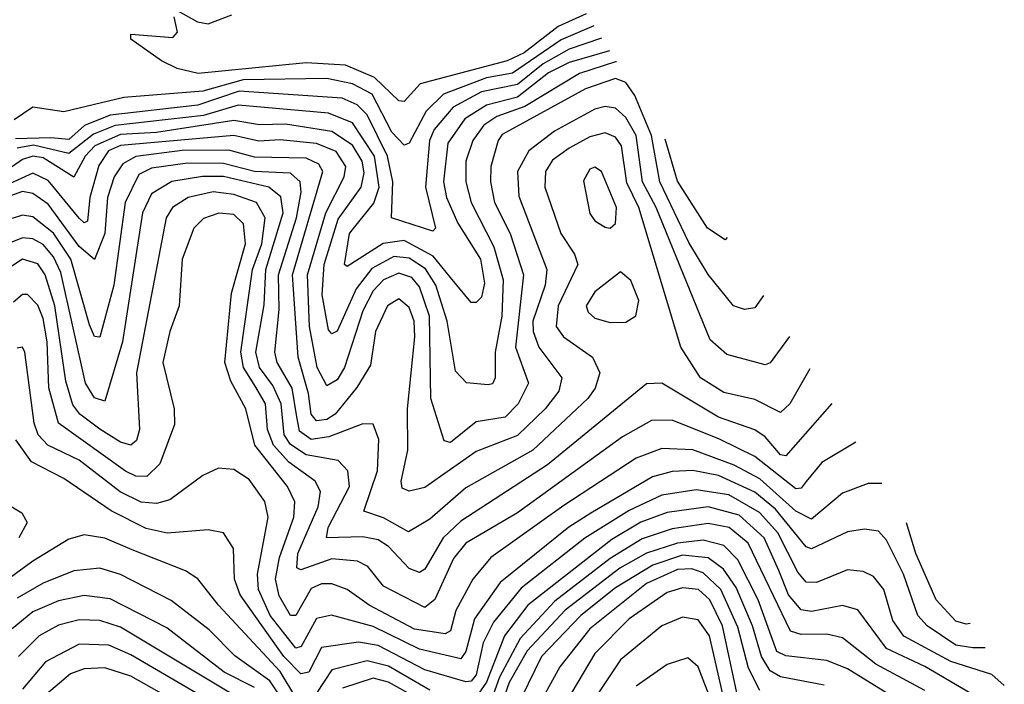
# Model space of a CAD drawing. Extents: x 1308313 to 1441400, y 959662 to 1036319.
# Tile 594 of 656: x 1421880 to 1423789, y 982301 to 983589. Entities that reach past the tile are written whole.
import ezdxf

# ---------------------------------------------------------------- set-up
doc = ezdxf.new("R2010")
doc.units = 0

msp = doc.modelspace()

# ---------------------------------------------------------------- linework, layer by layer
at = {"layer": '0CON10XD'}
for points in [[(1422978.4, 983600.6), (1422923.7, 983576.3), (1422858.1, 983525), (1422825, 983509.4), (1422656.3, 983465), (1422625, 983430.9), (1422615, 983431.9), (1422567.5, 983477.5), (1422511.3, 983501.3), (1422435, 983505.8), (1422226, 983485), (1422185, 983494.4), (1422155, 983509.7), (1422095, 983551.4), (1422095, 983561.2), (1422176.7, 983555), (1422185.5, 983565), (1422179.1, 983595)], [(1422185, 983606.9), (1422224.8, 983584.8), (1422245, 983581.1), (1422291.1, 983598.9)], [(1422993, 983577.6), (1422929.9, 983550.1), (1422835, 983485.8), (1422785, 983476.5), (1422701.4, 983445), (1422668.2, 983411.8), (1422635, 983350.2), (1422625, 983346.1), (1422601.5, 983371.5), (1422563, 983445), (1422525, 983464.8), (1422475, 983475.6), (1422312.8, 983472.8), (1422235, 983450.9), (1422081.5, 983438.5), (1421965, 983410.8), (1421905, 983420), (1421868.8, 983395)], [(1423008, 983553.7), (1422945, 983532.4), (1422895, 983504), (1422845, 983463.8), (1422775, 983449.4), (1422720.3, 983419.7), (1422683.6, 983376.4), (1422674.5, 983355), (1422666.9, 983265), (1422686.3, 983185), (1422680.6, 983179.4), (1422600.8, 983205), (1422603.3, 983275), (1422592.9, 983325), (1422553.4, 983405), (1422534.4, 983424.4), (1422505, 983437.4), (1422305, 983451), (1422225, 983423.5), (1422055, 983404), (1422005.6, 983384.4), (1421975, 983356.9), (1421939.9, 983360.1), (1421871.8, 983358.2)], [(1423023.4, 983529.2), (1422945, 983506.4), (1422905, 983486), (1422845, 983438.9), (1422785, 983423.6), (1422743.1, 983396.9), (1422710, 983350), (1422701.3, 983275), (1422707.5, 983245), (1422729.4, 983195), (1422773.4, 983125), (1422781.1, 983078.9), (1422775, 983051.5), (1422765, 983041.1), (1422755, 983041.3), (1422715, 983090), (1422681.2, 983131.2), (1422625, 983161.4), (1422584.4, 983155.6), (1422515, 983110.8), (1422509.6, 983115), (1422519.4, 983175), (1422566.4, 983233.6), (1422576.6, 983265), (1422567.4, 983325), (1422525, 983389.7), (1422478.4, 983408.4), (1422303.5, 983423.5), (1422236.2, 983403.8), (1422065, 983384.5), (1422022.8, 983367.2), (1421975, 983329.9), (1421906.2, 983346.2), (1421875, 983340.1)], [(1423037.1, 983507.5), (1423035, 983507.7), (1422965.2, 983484.8), (1422859.1, 983420.9), (1422805, 983401.6), (1422780, 983385), (1422758.1, 983355), (1422744.9, 983315), (1422744.9, 983275), (1422755.3, 983235), (1422799.3, 983149.3), (1422817.5, 983085), (1422814.5, 983015), (1422801.5, 982945), (1422801.9, 982895), (1422796.2, 982883.9), (1422788.1, 982881.9), (1422745.8, 982885.8), (1422725, 982907.9), (1422708.6, 983005), (1422686.4, 983075), (1422666.7, 983106.7), (1422635, 983127.4), (1422605, 983130.2), (1422562.5, 983107.4), (1422532.1, 983067.9), (1422495, 982985.8), (1422485, 982980.4), (1422478.4, 982988.4), (1422466.4, 983056.4), (1422470.4, 983115), (1422497.5, 983202.5), (1422541.8, 983265), (1422547.8, 983292.2), (1422543.7, 983315), (1422525, 983346.4), (1422485, 983372.4), (1422395, 983386.9), (1422345, 983385.8), (1422295, 983393.8), (1422145, 983370.4), (1422075, 983367), (1422025.7, 983345), (1422006.5, 983325), (1421985, 983284.1), (1421925, 983321.6), (1421905, 983324.9), (1421885, 983318.3), (1421812, 983268)], [(1423322.3, 983054.6), (1423305, 983030.9), (1423285, 983027.9), (1423263.8, 983035), (1423215, 983095.7), (1423177.3, 983157.3), (1423121.2, 983275), (1423109.4, 983339.4), (1423104.9, 983365), (1423072.5, 983442.5), (1423055, 983467.3), (1423035, 983475.5), (1422977.1, 983455), (1422815, 983366.5), (1422807.6, 983355), (1422793.2, 983305), (1422792.6, 983275), (1422800.7, 983235), (1422830.7, 983175), (1422856.7, 983095), (1422841.3, 982955), (1422866.4, 982885), (1422846.5, 982845), (1422820.9, 982819.1), (1422765, 982809.7), (1422715, 982770.2), (1422703.1, 982773.1), (1422676.7, 982855), (1422674.6, 983014.6), (1422655, 983071.5), (1422640, 983090), (1422615, 983097.9), (1422585, 983085.3), (1422565, 983063.6), (1422545.2, 983024.8), (1422509.3, 982915), (1422495, 982891.4), (1422475, 982880), (1422456.8, 982915), (1422441.7, 982995), (1422437.6, 983095), (1422473.2, 983215), (1422509.1, 983285), (1422512.1, 983305), (1422493.7, 983333.7), (1422455, 983349.3), (1422385, 983356.7), (1422343.7, 983353.7), (1422295, 983364.9), (1422075, 983345.7), (1422052.2, 983335), (1422033.3, 983306.7), (1422015.5, 983245), (1422011.2, 983198.8), (1422005, 983195.3), (1421995, 983204.5), (1421935, 983277.8), (1421905, 983292), (1421838.3, 983261.7)], [(1423372.2, 982975.3), (1423335, 982924.2), (1423325, 982920.7), (1423250.6, 982940.6), (1423218.8, 982968.8), (1423113.7, 983225), (1423087.4, 983275), (1423074.9, 983364.9), (1423055, 983400), (1423035, 983417.5), (1423015, 983420.8), (1422995, 983415.9), (1422916.5, 983373.5), (1422866.8, 983335), (1422845.1, 983295), (1422847.4, 983247.4), (1422901.6, 983105), (1422898.4, 983075), (1422874.9, 983005), (1422875.1, 982984.9), (1422886.5, 982955), (1422930.7, 982895), (1422925, 982869.7), (1422898.7, 982835), (1422845, 982783.5), (1422765, 982752.4), (1422665, 982683), (1422635, 982675.8), (1422621.6, 982681.6), (1422619.7, 982695), (1422632.1, 982755), (1422631.8, 982835), (1422646, 982975), (1422644.7, 983005), (1422635, 983031.6), (1422615, 983048.3), (1422593.1, 983035), (1422569.8, 982985), (1422560.1, 982919.9), (1422533.2, 982876.8), (1422491.4, 982825), (1422475, 982814.6), (1422455, 982811.7), (1422444.8, 982824.8), (1422439.7, 982865), (1422419.4, 982935), (1422408.4, 983095), (1422467.4, 983295), (1422459.5, 983309.5), (1422435, 983321.2), (1422335, 983323), (1422285, 983336.1), (1422195, 983335.7), (1422105, 983324), (1422079.9, 983310.1), (1422062.7, 983285), (1422050.3, 983245), (1422045.1, 983174.9), (1422025, 983124.6), (1421995, 983150), (1421935, 983232), (1421905, 983252.6), (1421885, 983256.6), (1421855, 983245.5)], [(1423411.7, 982912.7), (1423373, 982845), (1423355, 982828.1), (1423305, 982853.2), (1423245, 982866.8), (1423199.8, 982895), (1423161.4, 982955), (1423080.3, 983225), (1423057.1, 983272.9), (1423046.5, 983345), (1423035, 983361.3), (1423015, 983369.9), (1422985, 983362.1), (1422945, 983340.6), (1422913.1, 983316.9), (1422899, 983295), (1422898.3, 983265), (1422929.2, 983175), (1422955.6, 983135), (1422961.7, 983115), (1422923.6, 983035), (1422919.9, 982995), (1422934.3, 982975), (1422990.5, 982935), (1423004.8, 982905), (1422995.9, 982875), (1422981.2, 982855), (1422875, 982755.1), (1422745, 982681.8), (1422675, 982621.7), (1422633.4, 982596.6), (1422585, 982624), (1422546.9, 982636.9), (1422573.5, 982715), (1422575.8, 982775.8), (1422565.2, 982805.2), (1422545, 982806.1), (1422479, 982781), (1422445, 982775.8), (1422422.1, 982792.1), (1422416.3, 982823.7), (1422408, 982875), (1422378.8, 982925), (1422374.5, 982945), (1422382.6, 983027.4), (1422381.8, 983095), (1422416.2, 983205), (1422425.3, 983255), (1422423.6, 983275), (1422405, 983291.6), (1422335, 983294.9), (1422275, 983310.8), (1422205, 983311.2), (1422135, 983301.5), (1422110.8, 983289.2), (1422084.3, 983235), (1422062.3, 983075), (1422035, 982973.8), (1422025, 982975.4), (1422015, 982998.2), (1421978.6, 983125), (1421945, 983175.8), (1421905, 983207.4), (1421885, 983210.3), (1421865, 983203.8)], [(1423251.6, 983166.9), (1423247.4, 983162.6), (1423213.5, 983185), (1423155, 983276.2), (1423131.5, 983357.6)], [(1423025, 983185.4), (1423035, 983194.3), (1423037.1, 983225), (1423008.1, 983295), (1422995, 983303.2), (1422985, 983299.6), (1422973.1, 983276.9), (1422985, 983213.5), (1422995, 983199.3), (1423015, 983187.3), (1423025, 983185.4)], [(1423454.2, 982845.3), (1423365, 982744), (1423355, 982746), (1423325, 982780.8), (1423305, 982794.5), (1423235, 982819.1), (1423125, 982884.8), (1423095, 982883.5), (1422903.3, 982726.7), (1422735, 982617.8), (1422700.7, 982585), (1422665, 982524.8), (1422655, 982517.9), (1422635, 982525.5), (1422595, 982568.5), (1422575, 982581.6), (1422545, 982587), (1422474.9, 982584.9), (1422477.6, 982605), (1422519.3, 982685), (1422515.8, 982715), (1422497.1, 982735), (1422435, 982746.2), (1422405, 982766.2), (1422392.5, 982785), (1422386.8, 982845), (1422370.6, 982880.6), (1422344.9, 982915), (1422337.9, 982945), (1422353.6, 983036.4), (1422357.1, 983105), (1422390.3, 983215), (1422386.1, 983246.1), (1422362.7, 983265), (1422275, 983285.1), (1422234.4, 983285.6), (1422174.5, 983275.5), (1422135, 983251.6), (1422117.9, 983215), (1422079.1, 982965), (1422045, 982850), (1422025, 982856.4), (1422007.4, 982885), (1421959.2, 983099.2), (1421945, 983129.5), (1421925, 983153.9), (1421905, 983164.7), (1421885, 983166.6), (1421848.5, 983151.5)], [(1423501.2, 982770.6), (1423435, 982731.5), (1423405, 982694.2), (1423395, 982681.6), (1423385, 982680.4), (1423305, 982742.7), (1423236.6, 982776.6), (1423145, 982813.2), (1423105, 982812.5), (1423048.9, 982781.1), (1422845, 982633.7), (1422745, 982575.1), (1422721, 982545), (1422685, 982465.7), (1422665, 982449.9), (1422585, 982491.5), (1422555, 982529.6), (1422535, 982540), (1422485, 982544.7), (1422425, 982523.3), (1422417.1, 982527.1), (1422418.9, 982555), (1422458.3, 982645), (1422462.9, 982675), (1422452.7, 982695), (1422401.9, 982731.9), (1422371.9, 982765), (1422360.1, 982795), (1422356.1, 982845), (1422337.3, 982877.3), (1422313.5, 982915), (1422308.5, 982945), (1422331.2, 983105), (1422349.1, 983155), (1422356, 983205), (1422339, 983235), (1422295, 983250.5), (1422255, 983255.4), (1422206.6, 983245), (1422175.9, 983225), (1422163.6, 983205), (1422106.5, 982905), (1422111.9, 982795), (1422106.3, 982773.7), (1422095.4, 982764.6), (1422075, 982770.5), (1422035, 982795.8), (1421996.3, 982825), (1421982.7, 982842.7), (1421969.1, 982889.1), (1421947.9, 983035), (1421929.3, 983095), (1421915, 983116.2), (1421885, 983124.9), (1421855, 983105.1)], [(1423551.5, 982690.7), (1423525, 982690.7), (1423475, 982671.6), (1423415, 982621.6), (1423385, 982636.8), (1423315, 982699.3), (1423265, 982726.3), (1423185, 982755.7), (1423125, 982758.6), (1423075, 982739.7), (1422935, 982647.7), (1422793, 982547), (1422758.5, 982505), (1422725.4, 982444.6), (1422715.1, 982404.9), (1422705, 982399), (1422645, 982408.4), (1422557.1, 982455), (1422515, 982485.2), (1422485, 982496), (1422465, 982496.2), (1422445, 982486.8), (1422415, 982434.8), (1422405, 982434.8), (1422382.9, 982472.9), (1422375.6, 982505), (1422383.2, 982546.8), (1422411.1, 982625), (1422413.3, 982655), (1422399.3, 982685), (1422335.5, 982765), (1422318.5, 982835), (1422289.1, 982889.1), (1422277.7, 982925), (1422290.7, 983059.3), (1422317.5, 983155), (1422313.8, 983193.8), (1422295, 983211.7), (1422265.6, 983214.4), (1422236.3, 983203.7), (1422217.5, 983185), (1422194.7, 983125.3), (1422189.2, 983035), (1422170.7, 982985), (1422157, 982925), (1422179.5, 982835), (1422180, 982805), (1422151.3, 982728.7), (1422126, 982704), (1422105, 982704.7), (1422085, 982714.4), (1421955, 982807.2), (1421936, 982876), (1421932.8, 982965), (1421925, 983010), (1421915, 983036.1), (1421895, 983056.6), (1421885, 983056.5), (1421867.8, 983042.2)], [(1423025, 983002.8), (1423055, 983003.1), (1423074.3, 983015.7), (1423080, 983045), (1423065, 983083.6), (1423045, 983100.6), (1422995, 983061.9), (1422978.1, 983035), (1422982.2, 983022.2), (1422995, 983011), (1423025, 983002.8)], [(1423752, 982372.3), (1423728.2, 982371.8), (1423695, 982377.3), (1423639.2, 982415), (1423621.4, 982435), (1423593.5, 982515), (1423560.8, 982580.8), (1423545, 982597.9), (1423518, 982602), (1423485, 982596.8), (1423415, 982563.6), (1423405, 982567.8), (1423345, 982640.8), (1423305, 982673.7), (1423235, 982705.9), (1423185, 982715.7), (1423145, 982713.9), (1423106.6, 982703.4), (1422987.3, 982632.7), (1422944.3, 982605.7), (1422811.6, 982498.4), (1422761.6, 982428.4), (1422744.7, 982365), (1422735, 982351), (1422655, 982369.6), (1422565, 982413.3), (1422484.5, 982435.5), (1422455, 982428.8), (1422425.2, 982374.8), (1422415, 982371.7), (1422365.4, 982435), (1422343.1, 982485), (1422340.7, 982515), (1422361.7, 982625), (1422355, 982655.4), (1422325, 982698.1), (1422295, 982717.6), (1422265, 982720.4), (1422235, 982706), (1422171, 982659), (1422145, 982652), (1422115, 982654.4), (1422074.5, 982674.5), (1421995, 982735.4), (1421934.5, 982764.5), (1421915.7, 982785), (1421907.5, 982807.5), (1421889.4, 982945), (1421885, 982954.4), (1421875, 982952.9)], [(1423788.9, 982298.9), (1423765, 982320.3), (1423685, 982345.3), (1423594.4, 982394.4), (1423572.7, 982425), (1423555.3, 982485.3), (1423535, 982510), (1423515, 982520), (1423485, 982523.1), (1423425, 982498.7), (1423405, 982499.5), (1423388.4, 982518.4), (1423349.5, 982595), (1423314.3, 982634.3), (1423255, 982668.3), (1423191.6, 982678.4), (1423125, 982667.6), (1423061.6, 982638.4), (1422975.7, 982584.3), (1422852.2, 982487.8), (1422798.3, 982421.7), (1422778.5, 982381.5), (1422765, 982319.8), (1422755, 982307.6), (1422745, 982306.1), (1422665, 982329.3), (1422575, 982376.9), (1422536.9, 982383.1), (1422465, 982372.8), (1422440.7, 982325), (1422425, 982321.6), (1422392.1, 982355), (1422307, 982475), (1422296.4, 982505), (1422294.4, 982564.4), (1422275, 982594.6), (1422245, 982600.8), (1422165.5, 982594.5), (1422125, 982603.3), (1422057.4, 982637.4), (1421965, 982700), (1421902.6, 982732.6), (1421872.3, 982775)], [(1421852.6, 982652.6), (1421883.7, 982633.7), (1421894.2, 982615), (1421878, 982585)], [(1423723.8, 982283.8), (1423635, 982336.1), (1423560.8, 982370.8), (1423505, 982445.6), (1423475, 982453.9), (1423415, 982442.7), (1423395, 982445.7), (1423370.8, 982475), (1423351.9, 982521.9), (1423323.2, 982585), (1423275, 982629), (1423215, 982645.2), (1423135, 982634), (1423084.3, 982615.7), (1423028.2, 982581.8), (1422865.1, 982454.9), (1422819.8, 982395), (1422784.7, 982305.3), (1422764.5, 982275.5)], [(1423635, 982289.4), (1423540.1, 982340.1), (1423475, 982391.3), (1423445, 982398.4), (1423395, 982397.7), (1423374.5, 982404.5), (1423292.1, 982575), (1423255.6, 982605), (1423215, 982613), (1423145, 982602.9), (1423086.8, 982583.2), (1423024.9, 982545.1), (1422917.6, 982462.4), (1422850.1, 982389.9), (1422810.4, 982315), (1422792, 982265)], [(1423722.6, 982419), (1423715, 982417.9), (1423695, 982423.6), (1423656.9, 982465), (1423617.5, 982555), (1423599.5, 982614.6)], [(1422415, 982275.9), (1422385, 982326.5), (1422264.9, 982454.9), (1422225, 982505.8), (1422201.4, 982521.4), (1422097.8, 982562.2), (1422045, 982584.8), (1422005, 982591.3), (1421975, 982582.7), (1421905, 982540), (1421855, 982503.2)], [(1423615, 982251.5), (1423485, 982331.5), (1423445, 982347.4), (1423365, 982356.5), (1423348, 982365), (1423311.6, 982465), (1423272.5, 982542.5), (1423245, 982570.4), (1423205, 982580.6), (1423155, 982575.2), (1423095, 982555.4), (1423043.7, 982526.3), (1422937.6, 982445), (1422864, 982366), (1422828.6, 982305), (1422805, 982237.3)], [(1423439.9, 982299.9), (1423355, 982315.9), (1423335, 982327.4), (1423318, 982355), (1423300.7, 982415), (1423268.9, 982488.9), (1423244.6, 982524.6), (1423215, 982546.2), (1423165, 982551.8), (1423107.7, 982532.3), (1423035, 982488.6), (1422968.1, 982435), (1422891.3, 982355), (1422827.2, 982222.8)], [(1422380, 982285), (1422365, 982308.2), (1422296.8, 982356.8), (1422247, 982407), (1422173.5, 982463.5), (1422075, 982514.3), (1422035, 982526.5), (1421985, 982521.3), (1421925, 982497.3), (1421875, 982468.1)], [(1423315, 982289.5), (1423292.8, 982332.8), (1423272.3, 982412.3), (1423239.5, 982485), (1423205, 982517.5), (1423183.1, 982525), (1423155, 982524.1), (1423095, 982496.5), (1422985, 982408.8), (1422927.2, 982335), (1422855.6, 982205)], [(1423270.6, 982285), (1423242.5, 982415), (1423217.9, 982465), (1423195.9, 982485), (1423165, 982488.3), (1423135, 982479.6), (1423061.8, 982428.2), (1422995, 982360.9), (1422891.9, 982188.1)], [(1422335.1, 982295), (1422276.4, 982325), (1422165, 982410.7), (1422055, 982467.2), (1422005, 982473.7), (1421955, 982463.1), (1421905, 982441.7), (1421865, 982408.9)], [(1423242.6, 982285), (1423217, 982395), (1423195, 982426.3), (1423165, 982431.6), (1423125.1, 982414.9), (1423045, 982348.5), (1422901.8, 982135)], [(1422320.6, 982265), (1422075, 982412.2), (1422035, 982425.3), (1421995, 982426), (1421955, 982415.9), (1421917.7, 982395), (1421877.6, 982355)], [(1422305, 982236), (1422095, 982358.4), (1422052.8, 982377.2), (1421995, 982378.9), (1421930, 982345), (1421885, 982291.7)], [(1422675, 982290.2), (1422595, 982336.5), (1422553.4, 982346.6), (1422485, 982329.3), (1422455, 982284.1)], [(1423222.5, 982265), (1423195, 982335.3), (1423175, 982352.5), (1423135, 982340), (1423075, 982297.8)], [(1422285, 982209.9), (1422095, 982317.1), (1422045, 982333.5), (1422005, 982331.2), (1421978.5, 982321.5), (1421919, 982271)], [(1422665, 982266.3), (1422595, 982305.5), (1422565, 982313.5), (1422505.8, 982294.2)]]:
    msp.add_lwpolyline(points, dxfattribs=at)

doc.saveas('drawing.dxf')
